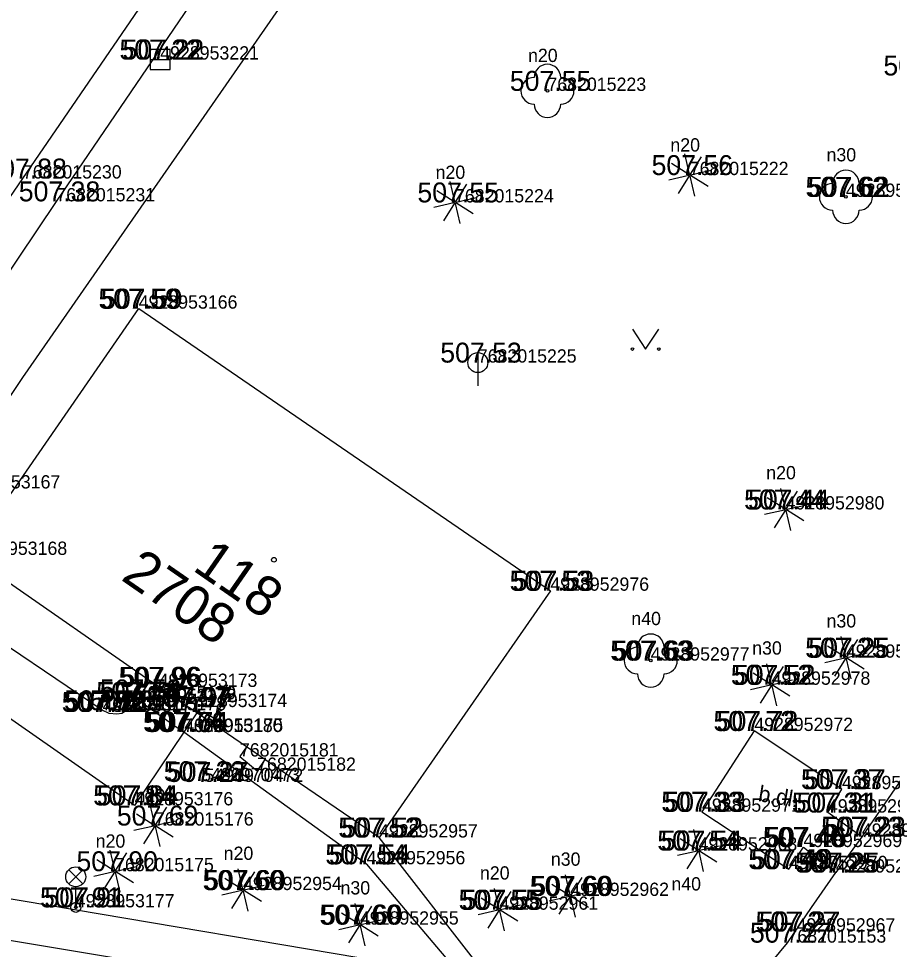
# Model space of a CAD drawing. Extents: x -669251 to -668549, y -1128351 to -1127698.
# Drawn here: x -668743.75 to -668710.85, y -1128073.23 to -1128038.19 of the extents above; entities that cross this region are included whole.
import ezdxf

# ---------------------------------------------------------------- set-up
doc = ezdxf.new("R2010")
doc.units = 0
for name, color, linetype in [('Vrstva 1', 7, 'Continuous'), ('Vrstva 10', 7, 'Continuous'), ('Vrstva 11', 7, 'Continuous'), ('Vrstva 14', 7, 'Continuous'), ('Vrstva 2', 7, 'Continuous'), ('Vrstva 22', 7, 'Continuous'), ('Vrstva 24', 7, 'Continuous'), ('Vrstva 27', 7, 'Continuous'), ('Vrstva 3', 7, 'Continuous'), ('Vrstva 33', 7, 'Continuous'), ('Vrstva 36', 7, 'Continuous'), ('Vrstva 40', 7, 'Continuous'), ('Vrstva 43', 7, 'Continuous'), ('Vrstva 44', 7, 'Continuous'), ('Vrstva 47', 7, 'Continuous'), ('Vrstva 5', 7, 'Continuous'), ('Vrstva 58', 7, 'Continuous'), ('Vrstva 6', 7, 'Continuous')]:
    doc.layers.add(name, color=color, linetype=linetype)

msp = doc.modelspace()

# ---------------------------------------------------------------- linework, layer by layer
at = {"layer": 'Vrstva 1'}
for p, q in [((-668738.42, -1128039.73), (-668738.42, -1128039.73)), ((-668723.84, -1128040.91), (-668723.84, -1128040.91)), ((-668743.59, -1128044.21), (-668743.59, -1128044.21)), ((-668718.48, -1128044.08), (-668718.48, -1128044.08)), ((-668712.6, -1128044.9), (-668712.6, -1128044.9)), ((-668742.33, -1128045.07), (-668742.33, -1128045.07)), ((-668727.32, -1128045.11), (-668727.32, -1128045.11)), ((-668739.23, -1128049.11), (-668739.23, -1128049.11)), ((-668726.46, -1128051.14), (-668726.46, -1128051.14)), ((-668714.87, -1128056.67), (-668714.87, -1128056.67)), ((-668723.73, -1128059.73), (-668723.73, -1128059.73)), ((-668719.95, -1128062.36), (-668719.95, -1128062.36)), ((-668712.6, -1128062.25), (-668712.6, -1128062.25)), ((-668738.48, -1128063.35), (-668738.48, -1128063.35)), ((-668715.4, -1128063.27), (-668715.4, -1128063.27)), ((-668739.28, -1128063.82), (-668739.28, -1128063.82)), ((-668739.27, -1128063.92), (-668739.27, -1128063.92)), ((-668740.6, -1128064.23), (-668740.6, -1128064.23)), ((-668740.59, -1128064.29), (-668740.59, -1128064.29)), ((-668739.66, -1128064.23), (-668739.66, -1128064.23)), ((-668737.36, -1128064.11), (-668737.36, -1128064.11)), ((-668737.53, -1128065.05), (-668737.53, -1128065.05)), ((-668737.51, -1128065.04), (-668737.51, -1128065.04)), ((-668716.05, -1128065.01), (-668716.05, -1128065.01)), ((-668735.42, -1128065.97), (-668735.42, -1128065.97)), ((-668734.77, -1128066.51), (-668734.77, -1128066.51)), ((-668736.873, -1128066.898), (-668736.873, -1128066.898)), ((-668736.752, -1128066.928), (-668736.752, -1128066.928)), ((-668712.75, -1128067.2), (-668712.75, -1128067.2)), ((-668739.39, -1128067.81), (-668739.39, -1128067.81)), ((-668718.02, -1128068.05), (-668718.02, -1128068.05)), ((-668713.28, -1128068.08), (-668713.28, -1128068.08)), ((-668738.62, -1128068.57), (-668738.62, -1128068.57)), ((-668730.18, -1128069.02), (-668730.18, -1128069.02)), ((-668712, -1128068.99), (-668712, -1128068.99)), ((-668718.15, -1128069.51), (-668718.15, -1128069.51)), ((-668714.2, -1128069.38), (-668714.2, -1128069.38)), ((-668730.65, -1128070.03), (-668730.65, -1128070.03)), ((-668714.75, -1128070.21), (-668714.75, -1128070.21)), ((-668740.12, -1128070.29), (-668740.12, -1128070.29)), ((-668712.98, -1128070.34), (-668712.98, -1128070.34)), ((-668735.3, -1128071), (-668735.3, -1128071)), ((-668722.98, -1128071.22), (-668722.98, -1128071.22)), ((-668741.6, -1128071.65), (-668741.6, -1128071.65)), ((-668725.65, -1128071.74), (-668725.65, -1128071.74)), ((-668730.9, -1128072.3), (-668730.9, -1128072.3)), ((-668714.46, -1128072.56), (-668714.46, -1128072.56)), ((-668714.8, -1128072.98), (-668714.8, -1128072.98))]:
    msp.add_line(p, q, dxfattribs=at)
at = {"layer": 'Vrstva 10'}
for p, q in [((-668743.598, -1128051.706), (-668726.85, -1128027.59)), ((-668747.9, -1128058.13), (-668743.598, -1128051.706)), ((-668702.9, -1128055.7), (-668712, -1128068.99)), ((-668739.39, -1128067.81), (-668748.96, -1128061.15)), ((-668737.53, -1128065.05), (-668739.39, -1128067.81)), ((-668730.65, -1128070.03), (-668737.53, -1128065.05)), ((-668716.05, -1128065.01), (-668718.02, -1128068.05)), ((-668712.75, -1128067.2), (-668716.05, -1128065.01)), ((-668713.28, -1128068.08), (-668712.75, -1128067.2)), ((-668718.02, -1128068.05), (-668714.75, -1128070.21)), ((-668712, -1128068.99), (-668713.28, -1128068.08)), ((-668726.02, -1128074.36), (-668730.18, -1128069.02)), ((-668712, -1128068.99), (-668712.98, -1128070.34)), ((-668714.75, -1128070.21), (-668714.2, -1128069.38)), ((-668714.2, -1128069.38), (-668712.98, -1128070.34)), ((-668727.12, -1128074.19), (-668753.267, -1128069.782)), ((-668730.65, -1128070.03), (-668727.12, -1128074.19)), ((-668750.66, -1128071.79), (-668724.764, -1128076.096))]:
    msp.add_line(p, q, dxfattribs=at)
for points in [[(-668760.517, -1128069.495), (-668759.949, -1128068.693), (-668759.38, -1128067.89), (-668758.929, -1128067.574), (-668758.62, -1128067.43), (-668758.168, -1128067.26), (-668757.95, -1128067.167), (-668757.77, -1128067.02), (-668755.656, -1128064.371), (-668753.879, -1128062.017), (-668750.898, -1128057.833), (-668742.33, -1128045.07), (-668735.093, -1128034.445), (-668727.855, -1128023.819)], [(-668739.28, -1128063.82), (-668739.47, -1128064.025), (-668739.66, -1128064.23), (-668739.86, -1128064.352), (-668740.047, -1128064.382), (-668740.342, -1128064.346), (-668740.6, -1128064.23), (-668742.349, -1128063.049), (-668744.097, -1128061.869)], [(-668724.764, -1128076.096), (-668724.107, -1128076.218), (-668723.45, -1128076.34), (-668722.826, -1128076.427), (-668721.728, -1128076.451), (-668720.902, -1128076.369), (-668720.282, -1128076.254), (-668719.354, -1128076.005), (-668718.43, -1128075.67), (-668717.357, -1128075.169), (-668716.614, -1128074.726), (-668716.097, -1128074.35), (-668715.397, -1128073.714), (-668714.8, -1128072.98), (-668713.89, -1128071.66), (-668712.98, -1128070.34)]]:
    msp.add_lwpolyline(points, dxfattribs=at)
at = {"layer": 'Vrstva 11'}
for p, q in [((-668738.805, -1128063.125), (-668739.28, -1128063.82)), ((-668739.28, -1128063.82), (-668737.53, -1128065.05)), ((-668737.038, -1128064.33), (-668737.53, -1128065.05)), ((-668735.172, -1128065.607), (-668735.42, -1128065.97)), ((-668735.42, -1128065.97), (-668734.77, -1128066.51)), ((-668734.477, -1128066.082), (-668734.77, -1128066.51))]:
    msp.add_line(p, q, dxfattribs=at)
at = {"layer": 'Vrstva 14'}
for p, q in [((-668743.59, -1128044.21), (-668728.76, -1128022.56)), ((-668758.74, -1128066.04), (-668743.59, -1128044.21))]:
    msp.add_line(p, q, dxfattribs=at)
at = {"layer": 'Vrstva 22'}
for p, q in [((-668718.488, -1128044.04), (-668718.66, -1128043.286)), ((-668718.046, -1128043.39), (-668718.46, -1128044.046)), ((-668718.514, -1128044.06), (-668719.17, -1128043.646)), ((-668718.44, -1128044.072), (-668717.686, -1128043.9)), ((-668727.328, -1128045.07), (-668727.5, -1128044.316)), ((-668719.274, -1128044.26), (-668718.52, -1128044.088)), ((-668718.5, -1128044.114), (-668718.914, -1128044.77)), ((-668718.472, -1128044.12), (-668718.3, -1128044.874)), ((-668717.79, -1128044.514), (-668718.446, -1128044.1)), ((-668727.354, -1128045.09), (-668728.01, -1128044.676)), ((-668726.886, -1128044.42), (-668727.3, -1128045.076)), ((-668727.28, -1128045.102), (-668726.526, -1128044.93)), ((-668728.114, -1128045.29), (-668727.36, -1128045.118)), ((-668727.34, -1128045.144), (-668727.754, -1128045.8)), ((-668727.312, -1128045.15), (-668727.14, -1128045.904)), ((-668726.63, -1128045.544), (-668727.286, -1128045.13)), ((-668714.878, -1128056.63), (-668715.05, -1128055.876)), ((-668714.904, -1128056.65), (-668715.56, -1128056.236)), ((-668714.436, -1128055.98), (-668714.85, -1128056.636)), ((-668714.83, -1128056.662), (-668714.076, -1128056.49)), ((-668715.664, -1128056.85), (-668714.91, -1128056.678)), ((-668714.89, -1128056.704), (-668715.304, -1128057.36)), ((-668714.862, -1128056.71), (-668714.69, -1128057.464)), ((-668714.18, -1128057.104), (-668714.836, -1128056.69)), ((-668712.608, -1128062.21), (-668712.78, -1128061.456)), ((-668712.634, -1128062.23), (-668713.29, -1128061.816)), ((-668712.166, -1128061.56), (-668712.58, -1128062.216)), ((-668712.56, -1128062.242), (-668711.806, -1128062.07)), ((-668715.408, -1128063.23), (-668715.58, -1128062.476)), ((-668713.394, -1128062.43), (-668712.64, -1128062.258)), ((-668712.62, -1128062.284), (-668713.034, -1128062.94)), ((-668712.592, -1128062.29), (-668712.42, -1128063.044)), ((-668711.91, -1128062.684), (-668712.566, -1128062.27)), ((-668715.434, -1128063.25), (-668716.09, -1128062.836)), ((-668714.966, -1128062.58), (-668715.38, -1128063.236)), ((-668715.36, -1128063.262), (-668714.606, -1128063.09)), ((-668716.194, -1128063.45), (-668715.44, -1128063.278)), ((-668715.42, -1128063.304), (-668715.834, -1128063.96)), ((-668715.392, -1128063.31), (-668715.22, -1128064.064)), ((-668714.71, -1128063.704), (-668715.366, -1128063.29)), ((-668738.628, -1128068.53), (-668738.8, -1128067.776)), ((-668738.654, -1128068.55), (-668739.31, -1128068.136)), ((-668738.186, -1128067.88), (-668738.6, -1128068.536)), ((-668738.58, -1128068.562), (-668737.826, -1128068.39)), ((-668739.414, -1128068.75), (-668738.66, -1128068.578)), ((-668738.64, -1128068.604), (-668739.054, -1128069.26)), ((-668738.612, -1128068.61), (-668738.44, -1128069.364)), ((-668737.93, -1128069.004), (-668738.586, -1128068.59)), ((-668718.158, -1128069.47), (-668718.33, -1128068.716)), ((-668717.716, -1128068.82), (-668718.13, -1128069.476)), ((-668718.184, -1128069.49), (-668718.84, -1128069.076)), ((-668740.128, -1128070.25), (-668740.3, -1128069.496)), ((-668718.944, -1128069.69), (-668718.19, -1128069.518)), ((-668718.17, -1128069.544), (-668718.584, -1128070.2)), ((-668718.142, -1128069.55), (-668717.97, -1128070.304)), ((-668717.46, -1128069.944), (-668718.116, -1128069.53)), ((-668718.11, -1128069.502), (-668717.356, -1128069.33)), ((-668740.154, -1128070.27), (-668740.81, -1128069.856)), ((-668739.686, -1128069.6), (-668740.1, -1128070.256)), ((-668740.08, -1128070.282), (-668739.326, -1128070.11)), ((-668735.308, -1128070.96), (-668735.48, -1128070.206)), ((-668740.914, -1128070.47), (-668740.16, -1128070.298)), ((-668740.14, -1128070.324), (-668740.554, -1128070.98)), ((-668740.112, -1128070.33), (-668739.94, -1128071.084)), ((-668739.43, -1128070.724), (-668740.086, -1128070.31)), ((-668735.334, -1128070.98), (-668735.99, -1128070.566)), ((-668734.866, -1128070.31), (-668735.28, -1128070.966)), ((-668722.988, -1128071.18), (-668723.16, -1128070.426)), ((-668722.546, -1128070.53), (-668722.96, -1128071.186)), ((-668735.26, -1128070.992), (-668734.506, -1128070.82)), ((-668725.658, -1128071.7), (-668725.83, -1128070.946)), ((-668723.014, -1128071.2), (-668723.67, -1128070.786)), ((-668736.094, -1128071.18), (-668735.34, -1128071.008)), ((-668735.32, -1128071.034), (-668735.734, -1128071.69)), ((-668735.292, -1128071.04), (-668735.12, -1128071.794)), ((-668734.61, -1128071.434), (-668735.266, -1128071.02)), ((-668725.684, -1128071.72), (-668726.34, -1128071.306)), ((-668725.216, -1128071.05), (-668725.63, -1128071.706)), ((-668723.774, -1128071.4), (-668723.02, -1128071.228)), ((-668723, -1128071.254), (-668723.414, -1128071.91)), ((-668722.972, -1128071.26), (-668722.8, -1128072.014)), ((-668722.29, -1128071.654), (-668722.946, -1128071.24)), ((-668722.94, -1128071.212), (-668722.186, -1128071.04)), ((-668730.908, -1128072.26), (-668731.08, -1128071.506)), ((-668730.466, -1128071.61), (-668730.88, -1128072.266)), ((-668725.61, -1128071.732), (-668724.856, -1128071.56)), ((-668730.934, -1128072.28), (-668731.59, -1128071.866)), ((-668726.444, -1128071.92), (-668725.69, -1128071.748)), ((-668725.67, -1128071.774), (-668726.084, -1128072.43)), ((-668725.642, -1128071.78), (-668725.47, -1128072.534)), ((-668724.96, -1128072.174), (-668725.616, -1128071.76)), ((-668731.694, -1128072.48), (-668730.94, -1128072.308)), ((-668730.92, -1128072.334), (-668731.334, -1128072.99)), ((-668730.892, -1128072.34), (-668730.72, -1128073.094)), ((-668730.21, -1128072.734), (-668730.866, -1128072.32)), ((-668730.86, -1128072.292), (-668730.106, -1128072.12))]:
    msp.add_line(p, q, dxfattribs=at)
for centre, radius in [((-668723.84, -1128040.91), 0.05), ((-668718.48, -1128044.08), 0.04), ((-668712.6, -1128044.9), 0.05), ((-668727.32, -1128045.11), 0.04), ((-668714.87, -1128056.67), 0.04), ((-668719.95, -1128062.36), 0.05), ((-668712.6, -1128062.25), 0.04), ((-668715.4, -1128063.27), 0.04), ((-668738.62, -1128068.57), 0.04), ((-668718.15, -1128069.51), 0.04), ((-668740.12, -1128070.29), 0.04), ((-668735.3, -1128071), 0.04), ((-668722.98, -1128071.22), 0.04), ((-668725.65, -1128071.74), 0.04), ((-668730.9, -1128072.3), 0.04)]:
    msp.add_circle(centre, radius, dxfattribs=at)
for centre, start, end in [((-668723.84, -1128040.41), 0, 180), ((-668724.34, -1128040.91), 90, 270), ((-668723.34, -1128040.91), 270, 90), ((-668723.84, -1128041.41), 180, 0), ((-668712.6, -1128044.4), 0, 180), ((-668713.1, -1128044.9), 90, 270), ((-668712.1, -1128044.9), 270, 90), ((-668712.6, -1128045.4), 180, 0), ((-668719.95, -1128061.86), 0, 180), ((-668720.45, -1128062.36), 90, 270), ((-668719.45, -1128062.36), 270, 90), ((-668719.95, -1128062.86), 180, 0)]:
    msp.add_arc(centre, 0.5, start, end, dxfattribs=at)
at = {"layer": 'Vrstva 24'}
for p, q in [((-668735.88, -1128063.274), (-668736.233, -1128063.79)), ((-668735.815, -1128063.622), (-668736.309, -1128064.344)), ((-668736.233, -1128063.79), (-668735.815, -1128063.622)), ((-668736.865, -1128064.449), (-668736.752, -1128064.284)), ((-668736.752, -1128064.284), (-668736.091, -1128064.735)), ((-668736.261, -1128064.08), (-668736.309, -1128064.344)), ((-668736.309, -1128064.344), (-668736.08, -1128064.204)), ((-668736.091, -1128064.735), (-668736.204, -1128064.9))]:
    msp.add_line(p, q, dxfattribs=at)
at = {"layer": 'Vrstva 27'}
for p, q in [((-668738.795, -1128039.73), (-668738.045, -1128039.73)), ((-668726.46, -1128050.765), (-668726.46, -1128052.015))]:
    msp.add_line(p, q, dxfattribs=at)
msp.add_lwpolyline([(-668738.795, -1128040.104), (-668738.045, -1128040.104), (-668738.045, -1128039.354), (-668738.795, -1128039.354)], close=True, dxfattribs=at)
msp.add_circle((-668726.46, -1128051.14), 0.375, dxfattribs=at)
at = {"layer": 'Vrstva 33'}
for p, q in [((-668741.865, -1128070.235), (-668741.335, -1128070.765)), ((-668741.865, -1128070.765), (-668741.335, -1128070.235)), ((-668741.6, -1128071.65), (-668741.6, -1128070.875))]:
    msp.add_line(p, q, dxfattribs=at)
for centre, radius in [((-668741.6, -1128070.5), 0.375), ((-668741.6, -1128071.65), 0.19), ((-668741.6, -1128071.65), 0.05)]:
    msp.add_circle(centre, radius, dxfattribs=at)
at = {"layer": 'Vrstva 36'}
for p, q in [((-668720.642, -1128049.879), (-668720.142, -1128050.629)), ((-668720.142, -1128050.629), (-668719.642, -1128049.879))]:
    msp.add_line(p, q, dxfattribs=at)
for centre in [(-668720.642, -1128050.629), (-668719.642, -1128050.629)]:
    msp.add_circle(centre, 0.05, dxfattribs=at)
at = {"layer": 'Vrstva 5'}
for p, q in [((-668745.64, -1128058.38), (-668739.23, -1128049.11)), ((-668739.23, -1128049.11), (-668723.73, -1128059.73)), ((-668738.805, -1128063.125), (-668745.64, -1128058.38)), ((-668723.73, -1128059.73), (-668730.18, -1128069.02)), ((-668738.445, -1128063.359), (-668738.805, -1128063.125)), ((-668737.038, -1128064.33), (-668737.36, -1128064.11)), ((-668735.172, -1128065.607), (-668737.038, -1128064.33)), ((-668734.477, -1128066.082), (-668735.172, -1128065.607)), ((-668730.18, -1128069.02), (-668734.477, -1128066.082))]:
    msp.add_line(p, q, dxfattribs=at)
at = {"layer": 'Vrstva 58'}
msp.add_circle((-668734.136, -1128058.564), 0.0875, dxfattribs=at)
at = {"layer": 'Vrstva 6'}
msp.add_line((-668738.445, -1128063.359), (-668737.36, -1128064.11), dxfattribs=at)

# ---------------------------------------------------------------- texts
at = {"layer": 'Vrstva 2'}
for s, p in [('4928953221', (-668738.42, -1128039.73)), ('7682015223', (-668723.84, -1128040.91)), ('7682015222', (-668718.48, -1128044.08)), ('7682015230', (-668743.59, -1128044.21)), ('7682015231', (-668742.33, -1128045.07)), ('7682015224', (-668727.32, -1128045.11)), ('4928953212', (-668712.6, -1128044.9)), ('4928953166', (-668739.23, -1128049.11)), ('7682015225', (-668726.46, -1128051.14)), ('4928953167', (-668745.9, -1128055.88)), ('4928952980', (-668714.87, -1128056.67)), ('4928953168', (-668745.64, -1128058.38)), ('4928952976', (-668723.73, -1128059.73)), ('4928952977', (-668719.95, -1128062.36)), ('4928952979', (-668712.6, -1128062.25)), ('4928953173', (-668738.48, -1128063.35)), ('4928952978', (-668715.4, -1128063.27)), ('4928953172', (-668739.27, -1128063.92)), ('7682015179', (-668739.28, -1128063.82)), ('4928953174', (-668737.36, -1128064.11)), ('4928953171', (-668740.59, -1128064.29)), ('7682015177', (-668740.6, -1128064.23)), ('7682015178', (-668739.66, -1128064.23)), ('7682015180', (-668737.53, -1128065.05)), ('4928953175', (-668737.51, -1128065.04)), ('4928952972', (-668716.05, -1128065.01)), ('7682015181', (-668735.42, -1128065.97)), ('7682015182', (-668734.77, -1128066.51)), ('5496970473', (-668736.873, -1128066.898)), ('5496970472', (-668736.752, -1128066.928)), ('4928952973', (-668712.75, -1128067.2)), ('4928953176', (-668739.39, -1128067.81)), ('4928952971', (-668718.02, -1128068.05)), ('4928952974', (-668713.28, -1128068.08)), ('7682015176', (-668738.62, -1128068.57)), ('4928952975', (-668712, -1128068.99)), ('4928952957', (-668730.18, -1128069.02)), ('4928952963', (-668718.15, -1128069.51)), ('4928952969', (-668714.2, -1128069.38)), ('4928952956', (-668730.65, -1128070.03)), ('7682015175', (-668740.12, -1128070.29)), ('4928952970', (-668714.75, -1128070.21)), ('4928952968', (-668712.98, -1128070.34)), ('4928952954', (-668735.3, -1128071)), ('4928952962', (-668722.98, -1128071.22)), ('4928953177', (-668741.6, -1128071.65)), ('4928952961', (-668725.65, -1128071.74)), ('4928952955', (-668730.9, -1128072.3)), ('4928952967', (-668714.46, -1128072.56)), ('7682015153', (-668714.8, -1128072.98))]:
    msp.add_text(s, height=0.5, dxfattribs=at).set_placement(p)
at = {"layer": 'Vrstva 3'}
for s, p in [('507.22 ', (-668739.955, -1128039.73)), ('507.22 ', (-668739.835, -1128039.73)), ('507.56 ', (-668711.188, -1128040.33)), ('507.55 ', (-668725.255, -1128040.91)), ('507.88 ', (-668745.005, -1128044.21)), ('507.56 ', (-668719.918, -1128044.08)), ('507.38 ', (-668743.745, -1128045.07)), ('507.62 ', (-668714.124, -1128044.9)), ('507.62 ', (-668714.029, -1128044.9)), ('507.55 ', (-668728.735, -1128045.11)), ('507.59 ', (-668740.746, -1128049.11)), ('507.59 ', (-668740.648, -1128049.11)), ('507.53 ', (-668727.875, -1128051.14)), ('507.44 ', (-668716.436, -1128056.67)), ('507.44 ', (-668716.285, -1128056.67)), ('507.53 ', (-668725.265, -1128059.73)), ('507.53 ', (-668725.145, -1128059.73)), ('507.25 ', (-668714.135, -1128062.25)), ('507.25 ', (-668714.015, -1128062.25)), ('507.63 ', (-668721.474, -1128062.36)), ('507.63 ', (-668721.379, -1128062.36)), ('507.52 ', (-668716.935, -1128063.27)), ('507.52 ', (-668716.815, -1128063.27)), ('507.96 ', (-668739.984, -1128063.35)), ('507.96 ', (-668739.92, -1128063.35)), ('507.74 ', (-668740.828, -1128063.92)), ('507.58 ', (-668740.695, -1128063.82)), ('507.74 ', (-668740.685, -1128063.92)), ('507.72 ', (-668742.129, -1128064.29)), ('507.56 ', (-668742.038, -1128064.23)), ('507.72 ', (-668742.005, -1128064.29)), ('507.57 ', (-668741.075, -1128064.23)), ('507.97 ', (-668738.891, -1128064.11)), ('507.97 ', (-668738.777, -1128064.11)), ('507.74 ', (-668739.068, -1128065.04)), ('507.60 ', (-668738.994, -1128065.05)), ('507.74 ', (-668738.925, -1128065.04)), ('507.72 ', (-668717.589, -1128065.01)), ('507.72 ', (-668717.465, -1128065.01)), ('507.22 ', (-668738.288, -1128066.898)), ('507.27 ', (-668738.167, -1128066.928)), ('507.37 ', (-668714.293, -1128067.2)), ('507.37 ', (-668714.165, -1128067.2)), ('507.84 ', (-668740.944, -1128067.81)), ('507.84 ', (-668740.805, -1128067.81)), ('507.33 ', (-668719.555, -1128068.05)), ('507.33 ', (-668719.435, -1128068.05)), ('507.31 ', (-668714.638, -1128068.08)), ('507.31 ', (-668714.458, -1128068.08)), ('507.69 ', (-668740.052, -1128068.57)), ('507.52 ', (-668731.715, -1128069.02)), ('507.52 ', (-668731.595, -1128069.02)), ('507.23 ', (-668713.535, -1128068.99)), ('507.23 ', (-668713.415, -1128068.99)), ('507.54 ', (-668719.704, -1128069.51)), ('507.54 ', (-668719.565, -1128069.51)), ('507.46 ', (-668715.728, -1128069.38)), ('507.46 ', (-668715.638, -1128069.38)), ('507.90 ', (-668741.573, -1128070.29)), ('507.54 ', (-668732.204, -1128070.03)), ('507.54 ', (-668732.065, -1128070.03)), ('507.49 ', (-668716.278, -1128070.21)), ('507.49 ', (-668716.168, -1128070.21)), ('507.25 ', (-668714.515, -1128070.34)), ('507.25 ', (-668714.395, -1128070.34)), ('507.60 ', (-668736.824, -1128071)), ('507.60 ', (-668736.764, -1128071)), ('507.60 ', (-668724.504, -1128071.22)), ('507.60 ', (-668724.444, -1128071.22)), ('507.91 ', (-668742.946, -1128071.65)), ('507.91 ', (-668742.78, -1128071.65)), ('507.55 ', (-668727.185, -1128071.74)), ('507.55 ', (-668727.065, -1128071.74)), ('507.60 ', (-668732.424, -1128072.3)), ('507.60 ', (-668732.364, -1128072.3)), ('507.27 ', (-668716.003, -1128072.56)), ('507.27 ', (-668715.875, -1128072.56)), ('507.27 ', (-668716.215, -1128072.98))]:
    msp.add_text(s, height=0.75, dxfattribs=at).set_placement(p)
at = {"layer": 'Vrstva 40'}
msp.add_text('b.dl.', height=0.6, rotation=350.5593, dxfattribs=at).set_placement((-668715.928, -1128067.645))
at = {"layer": 'Vrstva 43'}
msp.add_text('2708', height=1.5, rotation=325.2342, dxfattribs=at).set_placement((-668739.937, -1128059.295))
at = {"layer": 'Vrstva 44'}
msp.add_text('118', height=1.5, rotation=325.2342, dxfattribs=at).set_placement((-668737.243, -1128058.933))
at = {"layer": 'Vrstva 47'}
for s, height, p in [('n20', 0.499, (-668724.569, -1128039.824)), ('n20', 0.5, (-668719.21, -1128043.194)), ('n30', 0.499, (-668713.329, -1128043.564)), ('n20', 0.5, (-668728.05, -1128044.224)), ('n20', 0.5, (-668715.6, -1128055.534)), ('n40', 0.499, (-668720.679, -1128061.024)), ('n30', 0.5, (-668713.33, -1128061.114)), ('n30', 0.5, (-668716.13, -1128062.134)), ('n20', 0.5, (-668739.35, -1128067.684)), ('n20', 0.5, (-668740.85, -1128069.404)), ('n20', 0.5, (-668736.03, -1128069.864)), ('n30', 0.5, (-668723.71, -1128070.084)), ('n20', 0.5, (-668726.38, -1128070.604)), ('n40', 0.5, (-668719.172, -1128071.015)), ('n30', 0.5, (-668731.63, -1128071.164))]:
    msp.add_text(s, height=height, dxfattribs=at).set_placement(p)

doc.saveas('drawing.dxf')
